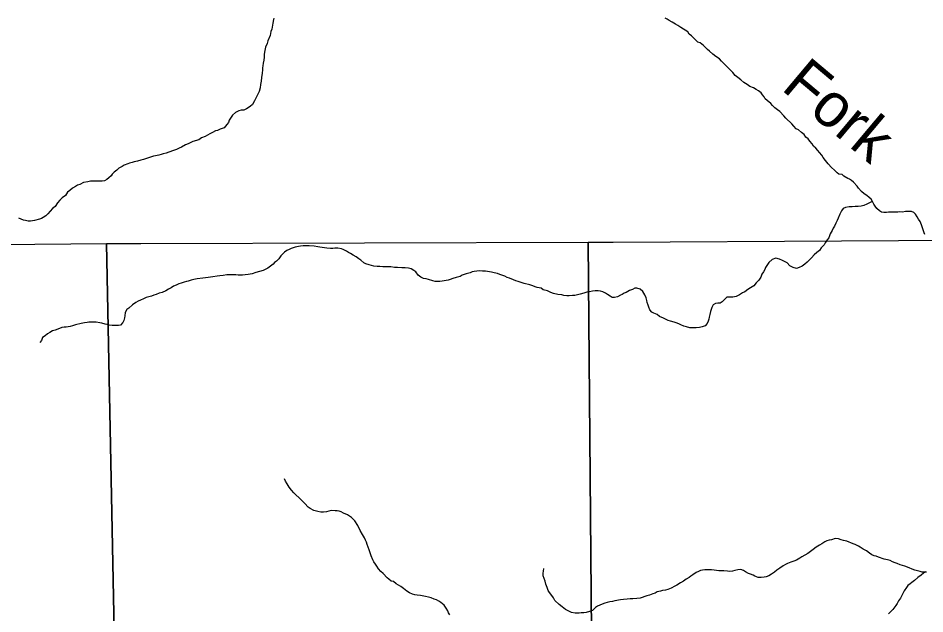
# Model space of a CAD drawing. Extents: x -21.1 to 50.3, y 0 to 22.1.
# Drawn here: x -19.541 to -17.599, y 20.829 to 22.105 of the extents above; entities that cross this region are included whole.
import ezdxf

# ---------------------------------------------------------------- set-up
doc = ezdxf.new("R2010")
doc.units = 0
for name, color, linetype in [('GM_X_Minor_River', 7, 'Continuous'), ('GM_X_Minor_River_Text', 7, 'Continuous'), ('GM_X_Section', 7, 'Continuous')]:
    doc.layers.add(name, color=color, linetype=linetype)

msp = doc.modelspace()

# ---------------------------------------------------------------- linework, layer by layer
at = {"layer": 'GM_X_Minor_River'}
for points in [[(-18.9935, 22.1053), (-18.9938, 22.1026), (-18.9956, 22.0942), (-18.9978, 22.0813), (-19, 22.0767), (-19.0014, 22.068), (-19.0062, 22.0565), (-19.0073, 22.0512), (-19.011, 22.0432), (-19.0125, 22.036), (-19.0139, 22.028), (-19.0142, 22.0219), (-19.0149, 22.0155), (-19.016, 22.0086), (-19.0171, 22.0033), (-19.0174, 21.9988), (-19.0177, 21.9946), (-19.018, 21.987), (-19.0195, 21.9779), (-19.0205, 21.9703), (-19.0216, 21.9631), (-19.0226, 21.9562), (-19.0245, 21.9479), (-19.0278, 21.9421), (-19.0349, 21.9277), (-19.039, 21.9204), (-19.0442, 21.9162), (-19.0521, 21.9108), (-19.0578, 21.9081), (-19.0635, 21.908), (-19.0684, 21.9069), (-19.0752, 21.9034), (-19.0819, 21.8973), (-19.0886, 21.8866), (-19.0901, 21.8816), (-19.0942, 21.877), (-19.0995, 21.8705), (-19.104, 21.8686), (-19.1085, 21.867), (-19.1142, 21.8647), (-19.1183, 21.8635), (-19.1247, 21.8601), (-19.13, 21.857), (-19.1402, 21.8519), (-19.1481, 21.8488), (-19.1538, 21.8442), (-19.1666, 21.8411), (-19.1764, 21.8361), (-19.1825, 21.8341), (-19.1911, 21.8287), (-19.196, 21.8268), (-19.202, 21.8237), (-19.21, 21.8206), (-19.2236, 21.8159)], [(-18.0346, 22.0127), (-18.0384, 22.0179), (-18.0464, 22.0228), (-18.0529, 22.0277), (-18.0602, 22.0344), (-18.0644, 22.0382), (-18.069, 22.0423), (-18.0732, 22.0464), (-18.0804, 22.0521), (-18.085, 22.0539), (-18.0904, 22.0584), (-18.0946, 22.0633), (-18.0988, 22.0671), (-18.1034, 22.0712), (-18.1068, 22.0757), (-18.1217, 22.0855), (-18.1278, 22.0896), (-18.1331, 22.0926), (-18.14, 22.0963), (-18.1465, 22.1004), (-18.1507, 22.1027), (-18.1552, 22.1053)], [(-17.5988, 21.6414), (-17.6003, 21.6455), (-17.6039, 21.6557), (-17.6058, 21.6622), (-17.6089, 21.6694), (-17.6124, 21.6743), (-17.6151, 21.6795), (-17.6186, 21.6852), (-17.6228, 21.6886), (-17.6277, 21.6912), (-17.636, 21.6911), (-17.6402, 21.6911), (-17.647, 21.6895), (-17.6523, 21.6902), (-17.6569, 21.6898), (-17.6622, 21.6897), (-17.6679, 21.6893), (-17.677, 21.6892), (-17.6811, 21.6888), (-17.6864, 21.6888), (-17.6917, 21.6895), (-17.6963, 21.6921), (-17.7017, 21.6973), (-17.7051, 21.7026), (-17.7078, 21.7068), (-17.7109, 21.7121), (-17.7136, 21.717), (-17.7178, 21.7207), (-17.7232, 21.7252), (-17.7285, 21.729), (-17.7343, 21.7339), (-17.7408, 21.741), (-17.7438, 21.7455), (-17.7515, 21.7538), (-17.7557, 21.7576), (-17.7599, 21.7602), (-17.7641, 21.7617), (-17.7721, 21.7669), (-17.7763, 21.7699), (-17.7828, 21.771), (-17.787, 21.774), (-17.7927, 21.7792), (-17.7988, 21.7852), (-17.8057, 21.7928), (-17.8118, 21.7999), (-17.8165, 21.8063), (-17.8195, 21.8116), (-17.8242, 21.8173), (-17.8284, 21.8218), (-17.8322, 21.8263), (-17.8372, 21.8312), (-17.8399, 21.8361), (-17.8449, 21.8417), (-17.8491, 21.8463), (-17.8537, 21.85), (-17.8571, 21.8557), (-17.8632, 21.8605), (-17.8697, 21.8662), (-17.8747, 21.8684), (-17.8797, 21.8737), (-17.8839, 21.8786), (-17.8965, 21.891), (-17.9007, 21.8959), (-17.9092, 21.9049), (-17.9145, 21.9086), (-17.9202, 21.9131), (-17.9252, 21.9177), (-17.9291, 21.9225), (-17.9367, 21.9285), (-17.9409, 21.9323), (-17.9432, 21.9368), (-17.9463, 21.941), (-17.9497, 21.9451), (-17.9555, 21.9496), (-17.9601, 21.9522), (-17.9658, 21.9556), (-17.9734, 21.9586), (-17.9795, 21.9627), (-17.9864, 21.9676), (-17.9929, 21.9728), (-17.9997, 21.9781), (-18.0051, 21.9826), (-18.0104, 21.9886), (-18.0162, 21.9942), (-18.0227, 22.0018), (-18.0281, 22.0066), (-18.0346, 22.0127)], [(-19.2236, 21.8159), (-19.23, 21.8143), (-19.2349, 21.8131), (-19.2394, 21.8116), (-19.2466, 21.8104), (-19.2512, 21.8092), (-19.2614, 21.8057), (-19.2723, 21.8026), (-19.2784, 21.801), (-19.2855, 21.7986), (-19.2923, 21.7971), (-19.2969, 21.7959), (-19.3022, 21.7943), (-19.3063, 21.7928), (-19.3139, 21.79), (-19.3184, 21.7873), (-19.3252, 21.7835), (-19.3293, 21.7793), (-19.3353, 21.775), (-19.3394, 21.7712), (-19.3417, 21.767), (-19.3466, 21.7632), (-19.3511, 21.7597), (-19.356, 21.7566), (-19.3613, 21.7558), (-19.3745, 21.7557), (-19.3814, 21.756), (-19.3859, 21.756), (-19.392, 21.7548), (-19.4006, 21.7528), (-19.4089, 21.749), (-19.4135, 21.7474), (-19.4184, 21.7447), (-19.4248, 21.7412), (-19.4304, 21.7362), (-19.4349, 21.7324), (-19.4398, 21.7255), (-19.4469, 21.7202), (-19.4514, 21.7152), (-19.4567, 21.7094), (-19.4619, 21.7014), (-19.4675, 21.6976), (-19.4724, 21.6918), (-19.4773, 21.6857), (-19.4818, 21.6815), (-19.487, 21.6784), (-19.4912, 21.6761), (-19.4953, 21.6742), (-19.5059, 21.6714), (-19.5105, 21.6706), (-19.5146, 21.6702), (-19.5196, 21.6705), (-19.5249, 21.6716), (-19.5294, 21.6723), (-19.5344, 21.6742), (-19.5393, 21.6764)], [(-17.7105, 21.7114), (-17.7132, 21.7113), (-17.7188, 21.7086), (-17.7234, 21.7063), (-17.7298, 21.7039), (-17.7354, 21.7027), (-17.7419, 21.7015), (-17.7483, 21.7015), (-17.7544, 21.701), (-17.7612, 21.7006), (-17.7688, 21.6994), (-17.7737, 21.6971), (-17.7774, 21.6921), (-17.7811, 21.6849), (-17.7848, 21.6769), (-17.787, 21.6719), (-17.7896, 21.6658), (-17.7926, 21.6597), (-17.7952, 21.6551), (-17.7971, 21.6502), (-17.8015, 21.6433), (-17.8045, 21.6346), (-17.8082, 21.63), (-17.8123, 21.6239), (-17.8142, 21.6197), (-17.8206, 21.6128), (-17.8243, 21.6071), (-17.8303, 21.6028), (-17.8359, 21.5979), (-17.8416, 21.5917), (-17.8461, 21.5871), (-17.8506, 21.5825), (-17.8558, 21.5779), (-17.8615, 21.5737), (-17.8682, 21.5706), (-17.8735, 21.5691), (-17.8811, 21.5709), (-17.888, 21.5746), (-17.8937, 21.581), (-17.8995, 21.5836), (-17.9036, 21.5859), (-17.9101, 21.5888), (-17.9181, 21.5907), (-17.9256, 21.5879), (-17.9328, 21.5818), (-17.9358, 21.5772), (-17.9399, 21.5711), (-17.9417, 21.5665), (-17.9447, 21.562), (-17.9477, 21.557), (-17.9499, 21.5505), (-17.9548, 21.544), (-17.9604, 21.5383), (-17.9649, 21.5318), (-17.972, 21.5276), (-17.978, 21.5241), (-17.9844, 21.5187), (-17.9897, 21.5164), (-17.9957, 21.5125), (-18.0029, 21.5087), (-18.0101, 21.5075), (-18.023, 21.5074), (-18.0282, 21.5024), (-18.0331, 21.4974), (-18.0372, 21.4947), (-18.0422, 21.4943), (-18.0475, 21.4935), (-18.0524, 21.4908), (-18.0553, 21.4854), (-18.0579, 21.4763), (-18.0593, 21.4702), (-18.0608, 21.4645), (-18.0619, 21.46), (-18.063, 21.4558), (-18.0648, 21.4512), (-18.0697, 21.4462), (-18.0761, 21.4439), (-18.0818, 21.4423), (-18.089, 21.4415), (-18.0977, 21.4414), (-18.1019, 21.4418), (-18.1091, 21.4436), (-18.1148, 21.4451), (-18.1213, 21.448), (-18.1255, 21.4499), (-18.1312, 21.4521), (-18.1361, 21.4536), (-18.1437, 21.4562), (-18.1483, 21.4577), (-18.1585, 21.4625), (-18.1673, 21.4662), (-18.1723, 21.47), (-18.1795, 21.4729), (-18.1837, 21.4752), (-18.1879, 21.4804), (-18.1902, 21.4857), (-18.1918, 21.4899), (-18.1934, 21.496), (-18.1942, 21.5005), (-18.1958, 21.5062), (-18.1988, 21.5126)], [(-18.8166, 21.5935), (-18.8231, 21.5976), (-18.8292, 21.6006), (-18.8334, 21.6028), (-18.8379, 21.6062), (-18.8444, 21.6095), (-18.8486, 21.611), (-18.8562, 21.6121), (-18.8626, 21.612), (-18.8672, 21.6116), (-18.8721, 21.6116), (-18.8797, 21.6126), (-18.885, 21.6133), (-18.8949, 21.6148), (-18.899, 21.6155), (-18.907, 21.6169), (-18.9176, 21.6176), (-18.9301, 21.6171), (-18.9358, 21.6167), (-18.9407, 21.6159), (-18.9475, 21.6143), (-18.9558, 21.6116), (-18.9604, 21.6096), (-18.9657, 21.6073), (-18.9705, 21.6035), (-18.978, 21.5958), (-18.9825, 21.5897), (-18.9874, 21.5843), (-18.9915, 21.582), (-18.9949, 21.5778), (-19.0006, 21.574), (-19.0062, 21.5697), (-19.0164, 21.5643), (-19.0243, 21.5624), (-19.0315, 21.56), (-19.0394, 21.5577), (-19.0485, 21.5561), (-19.0549, 21.5549), (-19.0606, 21.5545), (-19.0655, 21.5544), (-19.0697, 21.5547), (-19.0743, 21.5551), (-19.0792, 21.5554), (-19.086, 21.5554), (-19.0936, 21.5549), (-19.1015, 21.5541), (-19.1087, 21.5533), (-19.1148, 21.5521), (-19.1239, 21.5508), (-19.1291, 21.55), (-19.1341, 21.5496), (-19.145, 21.5484), (-19.1575, 21.5467), (-19.1647, 21.5455), (-19.1704, 21.544), (-19.1764, 21.542), (-19.1806, 21.5412), (-19.1851, 21.5393), (-19.1915, 21.5377), (-19.1965, 21.5361), (-19.2021, 21.5331), (-19.2082, 21.5307), (-19.213, 21.5276), (-19.2191, 21.5242), (-19.2247, 21.5211), (-19.2323, 21.5172), (-19.2387, 21.5156), (-19.2451, 21.5129), (-19.25, 21.5114), (-19.2553, 21.5098), (-19.261, 21.5082), (-19.2666, 21.5063), (-19.2727, 21.5036), (-19.2791, 21.5009), (-19.284, 21.4985), (-19.2885, 21.4962), (-19.2957, 21.4912), (-19.3035, 21.4839), (-19.3084, 21.4812), (-19.3118, 21.4744), (-19.3121, 21.4675), (-19.3128, 21.4634), (-19.3143, 21.4577), (-19.3169, 21.4531), (-19.3214, 21.4477), (-19.3259, 21.4466), (-19.3395, 21.4464), (-19.346, 21.4475), (-19.3502, 21.4486), (-19.3547, 21.4497), (-19.362, 21.4515), (-19.3661, 21.4523), (-19.3737, 21.4537), (-19.3794, 21.454), (-19.384, 21.454), (-19.3893, 21.4536), (-19.3934, 21.4531), (-19.3991, 21.4523), (-19.4059, 21.4511), (-19.418, 21.448), (-19.4244, 21.446)], [(-18.1988, 21.5126), (-18.2031, 21.5198), (-18.2084, 21.5243), (-18.2157, 21.5265), (-18.2202, 21.5264), (-18.2251, 21.5241), (-18.2315, 21.5214), (-18.2387, 21.5175), (-18.2428, 21.5156), (-18.247, 21.5129), (-18.2511, 21.5114), (-18.2575, 21.5083), (-18.2636, 21.5067), (-18.2685, 21.5067), (-18.2731, 21.5093), (-18.2788, 21.513), (-18.283, 21.516), (-18.2883, 21.5186), (-18.2933, 21.5201), (-18.2986, 21.5208), (-18.3047, 21.5207), (-18.3107, 21.5203), (-18.3171, 21.5191), (-18.3232, 21.5179), (-18.3296, 21.516), (-18.3368, 21.514), (-18.3432, 21.5124), (-18.3489, 21.5112), (-18.3538, 21.5108), (-18.361, 21.51), (-18.3659, 21.5103), (-18.3724, 21.5106), (-18.3766, 21.5121), (-18.3849, 21.5132), (-18.3944, 21.515), (-18.3997, 21.5172), (-18.4073, 21.5206), (-18.4165, 21.5231), (-18.421, 21.5265), (-18.4294, 21.5283), (-18.4336, 21.5294), (-18.4382, 21.5317), (-18.445, 21.5335), (-18.4571, 21.5364), (-18.4697, 21.5409), (-18.4746, 21.5427), (-18.48, 21.5446), (-18.4887, 21.5479), (-18.4937, 21.5498), (-18.4986, 21.5527), (-18.5051, 21.5546), (-18.5093, 21.5561), (-18.5142, 21.5583), (-18.521, 21.5597), (-18.5271, 21.5608), (-18.54, 21.563), (-18.5465, 21.5633), (-18.5522, 21.5636), (-18.5586, 21.5628), (-18.5639, 21.5624), (-18.5681, 21.5616), (-18.5726, 21.5597), (-18.5813, 21.5573), (-18.5896, 21.5546), (-18.5945, 21.5519), (-18.6024, 21.5495), (-18.61, 21.5472), (-18.6156, 21.5452), (-18.6202, 21.544), (-18.6281, 21.5425), (-18.6327, 21.5417), (-18.6379, 21.5408), (-18.6425, 21.5408), (-18.6478, 21.5411), (-18.6527, 21.5422), (-18.6619, 21.5452), (-18.6672, 21.5467), (-18.6725, 21.5477), (-18.6782, 21.5503), (-18.6843, 21.5545), (-18.6889, 21.5616), (-18.6935, 21.5642), (-18.6989, 21.568), (-18.7049, 21.5698), (-18.7118, 21.5705), (-18.719, 21.5705), (-18.7281, 21.5708), (-18.7345, 21.5711), (-18.7429, 21.5721), (-18.7474, 21.5725), (-18.7599, 21.5724), (-18.766, 21.5731), (-18.772, 21.5734), (-18.7789, 21.5741), (-18.7842, 21.5752), (-18.7891, 21.5763), (-18.7964, 21.5785), (-18.8005, 21.5811), (-18.8067, 21.5864), (-18.8112, 21.5897), (-18.8166, 21.5935)], [(-19.4244, 21.446), (-19.4297, 21.4448), (-19.4377, 21.4429), (-19.4422, 21.4428), (-19.4471, 21.4424), (-19.4558, 21.4385), (-19.4618, 21.437), (-19.4671, 21.435), (-19.4732, 21.4319), (-19.4777, 21.4289), (-19.4829, 21.4243), (-19.4886, 21.4208), (-19.4912, 21.4147), (-19.4945, 21.4101)], [(-18.7421, 20.8991), (-18.7466, 20.9032), (-18.7508, 20.9058), (-18.7589, 20.9152), (-18.7639, 20.9194), (-18.7688, 20.9254), (-18.7727, 20.9307), (-18.7758, 20.9356), (-18.7788, 20.9401), (-18.7812, 20.9446), (-18.7847, 20.9529), (-18.7862, 20.9571), (-18.7878, 20.962), (-18.7893, 20.9662), (-18.7933, 20.9775), (-18.7948, 20.9824), (-18.7968, 20.987), (-18.7991, 20.9915), (-18.8037, 20.999), (-18.8087, 21.0073), (-18.8134, 21.0179), (-18.8199, 21.0281), (-18.8272, 21.0356), (-18.8356, 21.0413), (-18.844, 21.0442), (-18.8489, 21.0472), (-18.8535, 21.0487), (-18.8576, 21.0494), (-18.8622, 21.0497), (-18.8705, 21.05), (-18.8758, 21.0489), (-18.8804, 21.0473), (-18.8868, 21.0465), (-18.8929, 21.0468), (-18.8993, 21.0479), (-18.9073, 21.0505), (-18.9153, 21.0542), (-18.9199, 21.0576), (-18.9272, 21.0655), (-18.9348, 21.0734), (-18.9501, 21.0884), (-18.9551, 21.094), (-18.9605, 21.1004), (-18.9647, 21.1072), (-18.9682, 21.1133), (-18.9705, 21.1178)], [(-17.5956, 20.9178), (-17.6001, 20.9178), (-17.6043, 20.9181), (-17.6089, 20.9192), (-17.6146, 20.9211), (-17.6203, 20.9225), (-17.626, 20.9248), (-17.6328, 20.9277), (-17.6416, 20.9311), (-17.6469, 20.9325), (-17.6518, 20.934), (-17.6579, 20.9366), (-17.6621, 20.9381), (-17.6678, 20.9403), (-17.6735, 20.9429), (-17.6788, 20.9444), (-17.6857, 20.9462), (-17.6982, 20.9503), (-17.7032, 20.9521), (-17.7077, 20.9529), (-17.7123, 20.9555), (-17.7176, 20.9588), (-17.7241, 20.9641), (-17.731, 20.9674), (-17.7371, 20.9716), (-17.7413, 20.9738), (-17.7478, 20.9775), (-17.7523, 20.979), (-17.766, 20.9846), (-17.7732, 20.9857), (-17.7782, 20.9875), (-17.7839, 20.9894), (-17.7907, 20.9901), (-17.799, 20.9877), (-17.8036, 20.9869), (-17.8085, 20.985), (-17.813, 20.9834), (-17.8198, 20.9788), (-17.8247, 20.9761), (-17.8314, 20.9718), (-17.8378, 20.9669), (-17.8439, 20.9623), (-17.8495, 20.9584), (-17.8559, 20.9542), (-17.8623, 20.9507), (-17.8664, 20.948), (-17.8736, 20.9441), (-17.8796, 20.9414), (-17.8857, 20.9395), (-17.8929, 20.9368), (-17.8974, 20.9344), (-17.9023, 20.9317), (-17.9098, 20.9267), (-17.9158, 20.9221), (-17.9211, 20.9179), (-17.9271, 20.9141), (-17.9328, 20.9102), (-17.9384, 20.9083), (-17.9433, 20.9075), (-17.9494, 20.9067), (-17.9562, 20.907), (-17.9627, 20.9099), (-17.9669, 20.9118), (-17.9722, 20.9137), (-17.9764, 20.9155), (-17.9832, 20.9189), (-17.9874, 20.9219), (-17.9931, 20.9241), (-17.9992, 20.9233), (-18.006, 20.9217), (-18.0105, 20.9205), (-18.017, 20.9197), (-18.0219, 20.92), (-18.0295, 20.9207), (-18.0344, 20.9211), (-18.0401, 20.921), (-18.0454, 20.9217), (-18.0503, 20.9224), (-18.0557, 20.9231), (-18.0613, 20.9231), (-18.0663, 20.9234), (-18.0704, 20.9234), (-18.0754, 20.9226), (-18.0795, 20.9214), (-18.0837, 20.9199), (-18.0886, 20.9172), (-18.0957, 20.9122), (-18.0999, 20.9095), (-18.104, 20.9064), (-18.11, 20.9029), (-18.1157, 20.8991), (-18.1221, 20.8952), (-18.13, 20.8906), (-18.1345, 20.8879), (-18.142, 20.884), (-18.1496, 20.8809), (-18.1545, 20.8794), (-18.1609, 20.8785), (-18.1651, 20.8774), (-18.1723, 20.8762)], [(-18.1723, 20.8762), (-18.1768, 20.8731), (-18.1813, 20.8715), (-18.1885, 20.8692), (-18.1942, 20.8676), (-18.1987, 20.8657), (-18.204, 20.8637), (-18.2085, 20.8626), (-18.2161, 20.8614), (-18.2244, 20.8609), (-18.2297, 20.8609), (-18.2365, 20.86), (-18.2441, 20.8596), (-18.2505, 20.8591), (-18.2626, 20.8568), (-18.2679, 20.8556), (-18.2736, 20.8544), (-18.2793, 20.8532), (-18.2846, 20.8516), (-18.2902, 20.8497), (-18.2948, 20.8477), (-18.3, 20.845), (-18.3042, 20.8423), (-18.3109, 20.8362), (-18.317, 20.8339), (-18.3242, 20.8319), (-18.3291, 20.8311), (-18.3348, 20.8307), (-18.3393, 20.8306), (-18.3438, 20.8302), (-18.348, 20.8302), (-18.3556, 20.8316), (-18.3602, 20.8339), (-18.3644, 20.8361), (-18.3689, 20.8383), (-18.3758, 20.844), (-18.3823, 20.8485), (-18.3915, 20.8571), (-18.3946, 20.8628), (-18.4003, 20.8707), (-18.403, 20.8748), (-18.4054, 20.879), (-18.4081, 20.885), (-18.4104, 20.8922), (-18.4124, 20.8986), (-18.4143, 20.9043), (-18.4163, 20.9104), (-18.4163, 20.9161), (-18.4156, 20.9206), (-18.4153, 20.9259)], [(-17.5975, 20.919), (-17.6016, 20.9159), (-17.6065, 20.912), (-17.6137, 20.9067), (-17.6208, 20.9005), (-17.6264, 20.8963), (-17.6306, 20.8932), (-17.6351, 20.8894), (-17.6384, 20.8852), (-17.6429, 20.8783), (-17.6481, 20.8684), (-17.6511, 20.8627), (-17.6552, 20.8566), (-17.6582, 20.8512), (-17.6612, 20.8467), (-17.6671, 20.8383), (-17.6728, 20.8325), (-17.6769, 20.8287)], [(-18.6163, 20.827), (-18.619, 20.8311), (-18.6209, 20.8353), (-18.624, 20.8413), (-18.6286, 20.8474), (-18.6355, 20.853), (-18.6397, 20.856), (-18.645, 20.859), (-18.6496, 20.8604), (-18.656, 20.863), (-18.6621, 20.8649), (-18.6682, 20.866), (-18.6788, 20.8681), (-18.686, 20.8692), (-18.6914, 20.8699), (-18.6963, 20.871), (-18.7024, 20.8736), (-18.7081, 20.8774), (-18.7154, 20.8834), (-18.7215, 20.8871), (-18.7264, 20.8905), (-18.7314, 20.8931), (-18.7371, 20.898), (-18.7421, 20.8991)]]:
    msp.add_lwpolyline(points, dxfattribs=at)
at = {"layer": 'GM_X_Section'}
for points in [[(-19.3519, 21.6226), (-19.3314, 20.6124), (-19.8379, 20.6155), (-20.3404, 20.6033), (-20.3496, 21.6129)], [(-19.2784, 21.6225), (-18.3198, 21.6255), (-18.3115, 20.6204), (-19.3314, 20.6124), (-19.3519, 21.6226)], [(-17.2882, 21.6307), (-17.2821, 20.6195), (-18.3115, 20.6204), (-18.3198, 21.6255), (-18.2664, 21.6252)]]:
    msp.add_lwpolyline(points, close=True, dxfattribs=at)

# ---------------------------------------------------------------- texts
at = {"layer": 'GM_X_Minor_River_Text'}
msp.add_text('Fork', height=0.09472, rotation=319.982, dxfattribs=at).set_placement((-17.9089, 21.9534))

doc.saveas('drawing.dxf')
